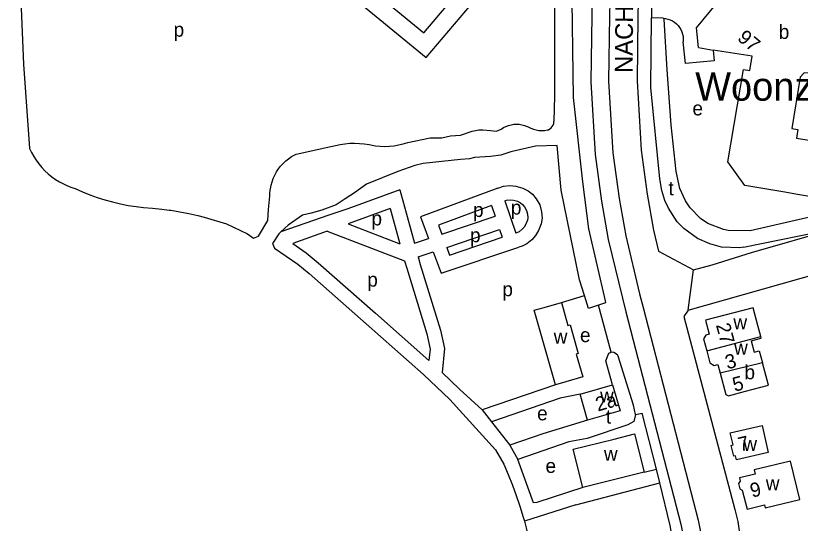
# Model space of a CAD drawing. Extents: x 161775 to 163181, y 382878 to 383925.
# Drawn here: x 161783.8 to 162004.9, y 383394.4 to 383537.4 of the extents above; entities that cross this region are included whole.
import ezdxf

# ---------------------------------------------------------------- set-up
doc = ezdxf.new("R2010")
doc.units = 0
for name, color, linetype in [('BLT_Basislijn', 7, 'Continuous'), ('BLT_Bebouwing', 7, 'Continuous'), ('BLT_Bebouwing_beschrifting', 7, 'Continuous'), ('BLT_Centroide', 7, 'Continuous'), ('BLT_Huisnummer', 7, 'Continuous'), ('BLT_Huisnummer_ tussenligend', 7, 'Continuous'), ('BLT_Onderverdeling_panden', 7, 'Continuous'), ('BLT_Straatnaam', 7, 'Continuous'), ('BLT_Vlakafsluiter', 7, 'Continuous')]:
    doc.layers.add(name, color=color, linetype=linetype)

msp = doc.modelspace()

# ---------------------------------------------------------------- linework, layer by layer
at = {"layer": 'BLT_Basislijn'}
for p, q in [((161963.03, 383542.53), (161963.02, 383536.82)), ((161966.31, 383536.66), (161963.02, 383536.82)), ((161786.03, 383523.7), (161787.76, 383500)), ((161862.9, 383498.4), (161872.63, 383500.49)), ((161917.91, 383483.88), (161918.92, 383480.91)), ((161921.66, 383485.25), (161924.8, 383476.1)), ((161903.93, 383475.86), (161918.92, 383480.91)), ((161877.54, 383478.73), (161892.13, 383473.16)), ((161905.32, 383472.11), (161920.22, 383477.13)), ((161920.22, 383477.13), (161920.95, 383474.98)), ((161871.58, 383476.72), (161893.43, 383468.37)), ((161896.24, 383473.27), (161900.14, 383474.59)), ((161897.3, 383469.41), (161901.53, 383470.83)), ((161965.01, 383471.01), (161974.85, 383465.82)), ((161937.61, 383456.59), (161944.11, 383458.58)), ((161951.61, 383442.64), (161948.04, 383455.83)), ((161942.93, 383430.78), (161937.26, 383429.62)), ((161915.3, 383426.32), (161917.88, 383422.98)), ((161958.5, 383425.07), (161960.39, 383425.4)), ((161917.88, 383422.98), (161923.08, 383416.44)), ((161919.05, 383415.05), (161921.43, 383411.05)), ((161923.08, 383416.44), (161925.39, 383412.41)), ((161960.94, 383408.76), (161964.44, 383409.67)), ((161941.67, 383399.61), (161965.39, 383405.78))]:
    msp.add_line(p, q, dxfattribs=at)
for points in [[(161946.98, 383601.36), (161946.24, 383541.32), (161946.19, 383537.4), (161945.92, 383518.77), (161947.18, 383498.26), (161948.93, 383485.15), (161950.84, 383474.34), (161954.81, 383457.81), (161955.82, 383453.93), (161971.26, 383394.12), (161973.42, 383383.64), (161973.93, 383380.26), (161974.3, 383375.36), (161974.29, 383372.57), (161974.18, 383368.85), (161973.25, 383360.73), (161969.88, 383348.44), (161965.65, 383337.35), (161956.35, 383324.34)], [(161959.97, 383600.25), (161959.24, 383541.16), (161959.19, 383537.22), (161958.93, 383519.07), (161960.13, 383499.52), (161961.78, 383487.14), (161963.57, 383476.99), (161965.01, 383471.01)], [(161784.62, 383590.53), (161783.84, 383587.71), (161786.2, 383562.47), (161785.71, 383552.01), (161785.24, 383543.99), (161786.03, 383523.7)], [(161868.61, 383574.02), (161857.23, 383560.31), (161899.5, 383525.56), (161920.24, 383550.13)], [(161875.11, 383574.02), (161864.29, 383560.98), (161898.86, 383532.56), (161915.12, 383551.8)], [(161935.7, 383548.58), (161935.72, 383514.8), (161935.53, 383507.55)], [(161940.49, 383548.45), (161940.96, 383514.3), (161943.59, 383490.54), (161945.3, 383477.35), (161949.98, 383457.04), (161950.03, 383456.53), (161948.04, 383455.83)], [(161951.24, 383541.26), (161951.19, 383537.33), (161950.92, 383518.89), (161952.16, 383498.75), (161953.87, 383485.91), (161955.74, 383475.36), (161959.66, 383459.02), (161960.66, 383455.18), (161976.14, 383395.25), (161978.34, 383384.52)], [(161988.9, 383472.18), (161987.92, 383472.02), (161982.75, 383472.21), (161979.47, 383473.08), (161975.97, 383474.64), (161972.11, 383477.47), (161970.24, 383479.29), (161967.76, 383483.17), (161966.74, 383485.34), (161965.96, 383488.1), (161965.38, 383491.38), (161962.84, 383517.17), (161963.02, 383536.82)], [(161967.45, 383522.13), (161966.58, 383536.39), (161966.31, 383536.66)], [(161966.31, 383536.66), (161966.99, 383536.59), (161967.66, 383536.44), (161968.31, 383536.22), (161968.93, 383535.91), (161969.51, 383535.54), (161970.04, 383535.11), (161970.52, 383534.61), (161970.93, 383534.07), (161971.28, 383533.48), (161971.56, 383532.85), (161971.77, 383532.19), (161971.9, 383531.52), (161971.95, 383530.83), (161971.91, 383530.15), (161971.9, 383529.98)], [(161980.42, 383527.7), (161980.72, 383524.62), (161972.59, 383523.91), (161971.9, 383529.98)], [(162057.11, 383487.85), (162033.55, 383485.42), (162006.78, 383480.4), (161990.83, 383476.74), (161984.63, 383476.87), (161983.29, 383477.14), (161978.85, 383478.81), (161976.83, 383480.24), (161973.93, 383483.29), (161972.63, 383485.26), (161970.99, 383488.68), (161970, 383493.53), (161968.55, 383506.6), (161967.45, 383522.13)], [(161920.66, 383505.45), (161921.31, 383505.87), (161921.99, 383506.21), (161922.7, 383506.49), (161923.44, 383506.68), (161924.2, 383506.8), (161924.96, 383506.84), (161925.72, 383506.8), (161926.48, 383506.68), (161927.21, 383506.48), (161927.93, 383506.2), (161928.29, 383506.03)], [(161928.29, 383506.03), (161929, 383505.68), (161929.75, 383505.4), (161930.51, 383505.2), (161931.3, 383505.08), (161932.09, 383505.03), (161932.88, 383505.07), (161933.67, 383505.19), (161934.01, 383505.26)], [(161934.01, 383505.26), (161934.41, 383505.5), (161934.76, 383505.8), (161935.06, 383506.16), (161935.29, 383506.56), (161935.45, 383506.99), (161935.53, 383507.45), (161935.53, 383507.55)], [(161894.36, 383501.64), (161900.65, 383502.97), (161903.89, 383502.97), (161906.37, 383503.55), (161909.23, 383503.74), (161912.47, 383504.88), (161914.37, 383505.26), (161915.52, 383505.26), (161917.61, 383505.07), (161919.33, 383504.88), (161920.66, 383505.45)], [(161872.63, 383500.49), (161873.95, 383500.85), (161875.28, 383501.12), (161876.63, 383501.31), (161877.99, 383501.43), (161879.36, 383501.46), (161880.72, 383501.41), (161882.08, 383501.29), (161883.43, 383501.08), (161884.76, 383500.8), (161885.21, 383500.68)], [(161885.21, 383500.68), (161886.52, 383500.58), (161887.83, 383500.55), (161889.15, 383500.61), (161890.46, 383500.74), (161891.75, 383500.96), (161893.04, 383501.25), (161894.36, 383501.64)], [(161787.76, 383500), (161788.32, 383498.85), (161788.94, 383497.73), (161789.63, 383496.65), (161790.39, 383495.62), (161791.21, 383494.64), (161792.09, 383493.71), (161793.03, 383492.84), (161794.02, 383492.03), (161795.06, 383491.28), (161796.14, 383490.6), (161797.27, 383489.99), (161798.43, 383489.45), (161799.62, 383488.98), (161800.57, 383488.67)], [(161944.11, 383458.58), (161942.74, 383462.98), (161937.56, 383488.2), (161936.43, 383500.78), (161930.35, 383500.6), (161923.38, 383499.04), (161920.6, 383498.06), (161917.67, 383497.72), (161913.14, 383497.42), (161911.69, 383497.08), (161909.18, 383496.85), (161898.65, 383495.77), (161896.33, 383495.16), (161891.51, 383493.48), (161882.69, 383489.92), (161879.29, 383487.5), (161876.72, 383485.77), (161874.15, 383484.09), (161870.15, 383482.57), (161867.1, 383481.8), (161864.62, 383481.23), (161860.62, 383478.37), (161858.57, 383476.47)], [(161855.47, 383486.57), (161855.5, 383487.59), (161855.61, 383488.6), (161855.8, 383489.6), (161856.07, 383490.58), (161856.42, 383491.54), (161856.84, 383492.47), (161857.33, 383493.36), (161857.89, 383494.21), (161858.51, 383495.02), (161859.2, 383495.77), (161859.94, 383496.47), (161860.74, 383497.1), (161861.58, 383497.67), (161862.46, 383498.18), (161862.9, 383498.4)], [(161800.57, 383488.67), (161802.63, 383487.77), (161804.72, 383486.95), (161806.83, 383486.2), (161808.98, 383485.52), (161811.14, 383484.92), (161813.33, 383484.4), (161815.53, 383483.96), (161817.75, 383483.6), (161819.82, 383483.33)], [(161892.12, 383488.36), (161877.43, 383482.95), (161872.07, 383481.16), (161858.57, 383476.47)], [(161892.12, 383488.36), (161896.24, 383473.27)], [(161919.75, 383488.83), (161897.88, 383480.69), (161900.14, 383474.59)], [(161919.75, 383488.83), (161921.28, 383489.34), (161923.1, 383489.53), (161924.81, 383489.4), (161926.74, 383488.84), (161928.26, 383488.02), (161929.46, 383487.09), (161930.47, 383485.82), (161931.54, 383484.06), (161931.98, 383482.15), (161932.17, 383480.37), (161931.96, 383478.74), (161931.17, 383476.86), (161930.35, 383475.42), (161929.25, 383474.24), (161927.84, 383473.14), (161926.53, 383472.49), (161925.59, 383472.2)], [(161836.98, 383480.66), (161843.27, 383478.75), (161849.18, 383475.89), (161850.89, 383474.75), (161852.23, 383475.32), (161854.9, 383479.71), (161855.09, 383482.76), (161855.47, 383486.57)], [(161917.91, 383483.88), (161903.02, 383478.33), (161903.93, 383475.86)], [(161921.66, 383485.25), (161922.13, 383485.41), (161923.16, 383485.51), (161924.1, 383485.44), (161925.21, 383485.12), (161926.06, 383484.66), (161926.63, 383484.22), (161927.18, 383483.52), (161927.79, 383482.53), (161928.03, 383481.49), (161928.14, 383480.42), (161928.06, 383479.79), (161927.57, 383478.62), (161927.11, 383477.81), (161926.54, 383477.21), (161925.69, 383476.54), (161924.8, 383476.1)], [(161819.82, 383483.33), (161822.4, 383483.16), (161824.98, 383482.91), (161827.12, 383482.63)], [(161827.12, 383482.63), (161827.54, 383482.58), (161830.1, 383482.17), (161832.64, 383481.68), (161835.17, 383481.12), (161836.98, 383480.66)], [(161889.41, 383483.1), (161877.54, 383478.73)], [(161889.41, 383483.1), (161892.13, 383473.16)], [(161974.85, 383465.82), (161980.14, 383467.21), (161991.24, 383470.67), (162014.8, 383477.46)], [(161988.9, 383472.18), (162014.8, 383477.46)], [(161858.57, 383476.47), (161857.95, 383475.89), (161856.23, 383473.22), (161856.8, 383471.89), (161863.31, 383467.37), (161866.53, 383464.75), (161882.63, 383450.55)], [(161871.58, 383476.72), (161861.94, 383473.19)], [(161905.32, 383472.11), (161906.12, 383469.94), (161920.95, 383474.98)], [(161861.94, 383473.19), (161865.71, 383470.57), (161869.12, 383467.81), (161885.27, 383453.55)], [(161901.53, 383470.83), (161903.72, 383464.9), (161925.59, 383472.2)], [(161893.43, 383468.37), (161894.02, 383466.22), (161899.66, 383447.81), (161900.62, 383443.44), (161900.3, 383440.29)], [(161897.3, 383469.41), (161897.86, 383467.33), (161903.53, 383448.83), (161904.66, 383443.67), (161903.98, 383436.87)], [(161973.32, 383454.41), (162010.19, 383464.89), (162012.73, 383465.31), (162013.27, 383465.24)], [(161948.04, 383455.83), (161945.26, 383454.91), (161944.11, 383458.58)], [(161885.27, 383453.55), (161900.3, 383440.29)], [(161973.32, 383454.41), (161972.14, 383452.63), (161986.54, 383398.32), (161987.3, 383394.89), (161990.51, 383372.84)], [(161882.63, 383450.55), (161898.72, 383436.35), (161906.16, 383429.29)], [(161951.98, 383433.37), (161950.14, 383440.16), (161951.02, 383442.31), (161951.61, 383442.64)], [(161958.5, 383425.07), (161957.94, 383427.64), (161953.62, 383441.51), (161953.47, 383441.89), (161952.42, 383442.55), (161951.61, 383442.64)], [(161903.98, 383436.87), (161908.91, 383432.19)], [(161935.96, 383433.41), (161915.3, 383426.32)], [(161915.3, 383426.32), (161908.91, 383432.19)], [(161919.05, 383415.05), (161906.16, 383429.29)], [(161937.26, 383429.62), (161917.88, 383422.98)], [(161958.5, 383425.07), (161958.03, 383423.06), (161956.31, 383422.11), (161944.88, 383418.29), (161939.73, 383417.34), (161925.39, 383412.41)], [(161964.44, 383409.67), (161960.39, 383425.4)], [(161945.02, 383423.48), (161932.39, 383419.63), (161923.08, 383416.44)], [(161921.43, 383411.05), (161922.66, 383408.13), (161923.82, 383405.18), (161924.9, 383402.2), (161925.91, 383399.2), (161926.84, 383396.17), (161927.18, 383394.98)], [(161943.66, 383404.44), (161930.68, 383400.3), (161929.79, 383400.15), (161925.39, 383412.41)], [(161965.39, 383405.78), (161964.44, 383409.67)], [(161956.35, 383324.34), (161958.09, 383328.29), (161962.39, 383338.02), (161965.36, 383345.38), (161968.31, 383355.75), (161969.33, 383360.89), (161969.84, 383365.03), (161970.27, 383369.27), (161970.36, 383373.71), (161970.22, 383377.64), (161969.28, 383387.82), (161968.31, 383393.79), (161965.39, 383405.78)], [(161941.67, 383399.61), (161927.18, 383394.98)], [(161927.18, 383394.98), (161927.7, 383393.12), (161928.48, 383390.05), (161929.17, 383386.97), (161929.8, 383383.86), (161930.34, 383380.74), (161930.8, 383377.61), (161931.19, 383374.46), (161931.49, 383371.31), (161931.72, 383368.15), (161931.86, 383364.99), (161931.93, 383361.82), (161931.91, 383358.6)]]:
    msp.add_lwpolyline(points, dxfattribs=at)
at = {"layer": 'BLT_Bebouwing'}
for p, q in [((161976.23, 383528.42), (161980.42, 383527.7)), ((161952.45, 383418.12), (161958.24, 383419.57)), ((161958.24, 383419.57), (161960.94, 383408.76)), ((161940.96, 383415.25), (161952.45, 383418.12)), ((161943.66, 383404.44), (161940.96, 383415.25)), ((161960.94, 383408.76), (161955.73, 383407.45)), ((161955.73, 383407.45), (161943.66, 383404.44))]:
    msp.add_line(p, q, dxfattribs=at)
for points in [[(161976.23, 383528.42), (161975.66, 383534), (161981.51, 383540.97)], [(161984.54, 383496.24), (161988.95, 383522.21), (161990.68, 383521.91), (161991.35, 383526), (161980.42, 383527.7)], [(162055.89, 383500.73), (162052.44, 383500.41), (162052.48, 383500), (162053.02, 383494.18), (162049.04, 383489.36), (162022.81, 383486.88), (162022.65, 383488.52), (162018.37, 383488.12), (162017.85, 383484.72), (162004.75, 383486.93)], [(162004.75, 383486.93), (162000, 383487.74), (161989.3, 383489.54), (161984.54, 383496.24)], [(161935.96, 383433.41), (161929.94, 383454.39), (161932.81, 383455.22), (161937.61, 383456.59)], [(161937.61, 383456.59), (161939.46, 383450.12), (161940.07, 383450.29), (161942.39, 383442.22), (161941.8, 383442.05), (161943.64, 383435.61), (161938.84, 383434.23)], [(161993.8, 383447.05), (161992.98, 383450.1), (161991.65, 383455.07), (161978.24, 383451.6), (161979.28, 383447.7), (161978.28, 383447.43), (161977.67, 383446.37), (161978.58, 383442.98)], [(161991.12, 383445.82), (161993.92, 383446.57), (161993.8, 383447.05)], [(161991.12, 383445.82), (161991.98, 383442.57), (161993.4, 383442.95), (161994.31, 383439.64)], [(161978.58, 383442.98), (161979.49, 383439.57), (161980.72, 383438.86), (161981.74, 383439.13), (161982.39, 383436.72)], [(161982.39, 383436.72), (161984, 383430.66), (161984.67, 383430.28), (161989.5, 383431.57), (161996.03, 383433.32), (161994.31, 383439.64)], [(161938.84, 383434.23), (161935.96, 383433.41)], [(161942.93, 383430.78), (161951.98, 383433.37)], [(161951.98, 383433.37), (161954.14, 383426.1), (161945.02, 383423.48)], [(161945.02, 383423.48), (161942.93, 383430.78)]]:
    msp.add_lwpolyline(points, dxfattribs=at)
for points in [[(162020.62, 383535.67), (162015.69, 383533.63), (162014.54, 383531.84), (162015.11, 383529.72), (162008.15, 383521.23), (162006.07, 383521.3), (162004.87, 383520.08), (162002.52, 383505.62), (162004.27, 383505.33), (162003.88, 383502.92), (162015.57, 383501.02), (162017.86, 383514.68), (162027.34, 383513.1), (162025.7, 383503.26), (162034.64, 383504.16), (162034.36, 383506.93), (162037.22, 383507.22), (162035.19, 383526), (162036.09, 383526.29), (162035.39, 383528.29), (162024.73, 383524.03)], [(161985.21, 383419.9), (161994.2, 383421.98), (161995.93, 383414.3), (161986.97, 383412.25), (161986.71, 383413.4), (161986.2, 383413.29), (161985.5, 383416.35), (161986.01, 383416.46)], [(161992.24, 383408.22), (161987.8, 383407.17), (161988, 383406.31), (161987.53, 383405.65), (161987.9, 383404.12), (161988.59, 383403.76), (161990.01, 383398.4), (161994.85, 383399.56), (161995.03, 383398.78), (162004.8, 383401.13), (162002.23, 383411.89), (161991.94, 383409.43)]]:
    msp.add_lwpolyline(points, close=True, dxfattribs=at)
at = {"layer": 'BLT_Onderverdeling_panden'}
for p, q in [((161978.58, 383442.98), (161993.8, 383447.05)), ((161994.31, 383439.64), (161982.39, 383436.72))]:
    msp.add_line(p, q, dxfattribs=at)
at = {"layer": 'BLT_Vlakafsluiter'}
msp.add_line((161973.32, 383454.41), (161974.85, 383465.82), dxfattribs=at)

# ---------------------------------------------------------------- texts
at = {"layer": 'BLT_Bebouwing_beschrifting'}
msp.add_text('Woonzorgcentrum', height=8, dxfattribs=at).set_placement((161975.33, 383513.44))
at = {"layer": 'BLT_Centroide'}
for s, p in [('p', (161828.34, 383531.46)), ('b', (161998.88, 383530.84)), ('e', (161974.56, 383509.3)), ('t', (161967.81, 383486.78)), ('p', (161912.72, 383480.68)), ('p', (161923.38, 383481.36)), ('p', (161884.11, 383478.31)), ('p', (161911.87, 383473.57)), ('p', (161882.91, 383461.05)), ('p', (161920.99, 383458.35)), ('w', (161986.09, 383449.03)), ('w', (161935.46, 383445)), ('e', (161942.86, 383445.43)), ('w', (161986.29, 383441.88)), ('b', (161989.22, 383434.97)), ('w', (161948.52, 383428.44)), ('e', (161930.78, 383423.4)), ('t', (161950.17, 383422.48)), ('w', (161988.9, 383414.79)), ('w', (161949.61, 383412)), ('e', (161933.15, 383408.59)), ('w', (161995.23, 383403.73))]:
    msp.add_text(s, height=4, dxfattribs=at).set_placement(p)
at = {"layer": 'BLT_Huisnummer'}
for s, rotation, p in [('97', 320.2612, (161986.96, 383530.69)), ('27', 284.9702, (161981.14, 383450.26)), ('5', 14.9617, (161986.44, 383431.43)), ('2a', 15.9985, (161947.89, 383425.86)), ('7', 13.7499, (161987.96, 383414.56)), ('9', 13.7499, (161991.34, 383401.6))]:
    msp.add_text(s, height=4, rotation=rotation, dxfattribs=at).set_placement(p)
at = {"layer": 'BLT_Huisnummer_ tussenligend'}
msp.add_text('3', height=4, rotation=15.2555, dxfattribs=at).set_placement((161984.4, 383437.72))
at = {"layer": 'BLT_Straatnaam'}
msp.add_text('NACHTEGAALLAAN', height=5, rotation=89.4414, dxfattribs=at).set_placement((161957.67, 383521.25))

doc.saveas('drawing.dxf')
